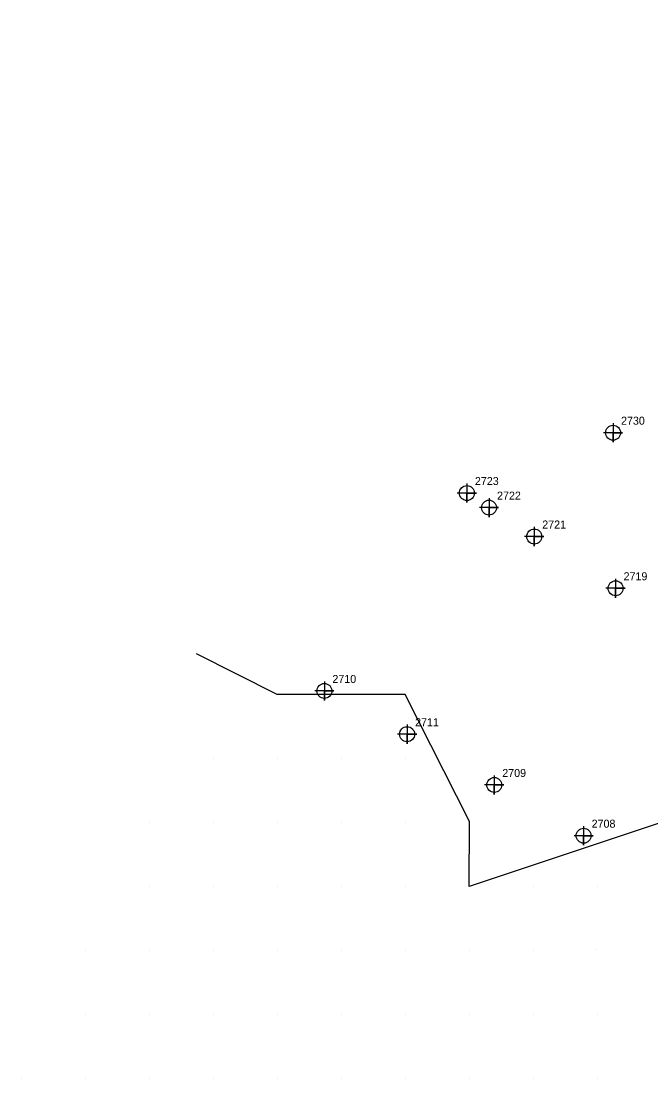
# Model space of a CAD drawing. Extents: x 2062781 to 2066835, y 358981 to 366501.
# Drawn here: x 2064338.8 to 2064535.6, y 362619.7 to 362950.1 of the extents above; entities that cross this region are included whole.
import ezdxf

# ---------------------------------------------------------------- set-up
doc = ezdxf.new("R2010")
doc.units = 0
for name, color, linetype in [('Exist DTM Regular Point CELL', 7, 'Continuous'), ('Exist DTM Regular Point Cogo Number', 7, 'Continuous'), ('PH Exist DTM Breakline', 7, 'Continuous'), ('PH Exist DTM Point', 7, 'Continuous')]:
    doc.layers.add(name, color=color, linetype=linetype)

msp = doc.modelspace()

# ---------------------------------------------------------------- linework, layer by layer
at = {"layer": 'Exist DTM Regular Point CELL'}
for points in [[(2064523.8, 362824.54), (2064523.8, 362818.54), (2064523.8, 362821.54), (2064526.8, 362821.54), (2064520.8, 362821.54)], [(2064478.13, 362805.7), (2064478.13, 362799.7), (2064478.13, 362802.7), (2064481.13, 362802.7), (2064475.13, 362802.7)], [(2064485.05, 362801.14), (2064485.05, 362795.14), (2064485.05, 362798.14), (2064488.05, 362798.14), (2064482.05, 362798.14)], [(2064499.18, 362792.12), (2064499.18, 362786.12), (2064499.18, 362789.12), (2064502.18, 362789.12), (2064496.18, 362789.12)], [(2064524.59, 362775.95), (2064524.59, 362769.95), (2064524.59, 362772.95), (2064527.59, 362772.95), (2064521.59, 362772.95)], [(2064433.6, 362743.88), (2064433.6, 362737.88), (2064433.6, 362740.88), (2064436.6, 362740.88), (2064430.6, 362740.88)], [(2064459.45, 362730.37), (2064459.45, 362724.37), (2064459.45, 362727.37), (2064462.45, 362727.37), (2064456.45, 362727.37)], [(2064486.68, 362714.51), (2064486.68, 362708.51), (2064486.68, 362711.51), (2064489.68, 362711.51), (2064483.68, 362711.51)], [(2064514.61, 362698.67), (2064514.61, 362692.67), (2064514.61, 362695.67), (2064517.61, 362695.67), (2064511.61, 362695.67)]]:
    msp.add_lwpolyline(points, dxfattribs=at)
for centre in [(2064523.8, 362821.54), (2064478.13, 362802.7), (2064485.05, 362798.14), (2064499.18, 362789.12), (2064524.59, 362772.95), (2064433.6, 362740.88), (2064459.45, 362727.37), (2064486.68, 362711.51), (2064514.61, 362695.67)]:
    msp.add_circle(centre, 2.34, dxfattribs=at)
at = {"layer": 'PH Exist DTM Breakline'}
msp.add_lwpolyline([(2064709.63, 362950.09), (2064707.87, 362925.16), (2064698.86, 362899.76), (2064684.28, 362855.7), (2064658.86, 362839.76), (2064638.86, 362819.76), (2064618.86, 362759.76), (2064598.86, 362739.76), (2064578.84, 362699.72), (2064538.86, 362699.76), (2064478.86, 362679.76), (2064478.93, 362700.07), (2064458.86, 362739.76), (2064438.86, 362739.76), (2064418.86, 362739.76), (2064393.6, 362752.5)], dxfattribs=at)
at = {"layer": 'PH Exist DTM Point'}
for p, q in [((2064398.86, 362719.76), (2064398.86, 362719.76)), ((2064418.86, 362719.76), (2064418.86, 362719.76)), ((2064438.86, 362719.76), (2064438.86, 362719.76)), ((2064458.86, 362719.76), (2064458.86, 362719.76)), ((2064378.86, 362699.76), (2064378.86, 362699.76)), ((2064398.86, 362699.76), (2064398.86, 362699.76)), ((2064418.86, 362699.76), (2064418.86, 362699.76)), ((2064438.86, 362699.76), (2064438.86, 362699.76)), ((2064458.86, 362699.76), (2064458.86, 362699.76)), ((2064378.86, 362679.76), (2064378.86, 362679.76)), ((2064398.86, 362679.76), (2064398.86, 362679.76)), ((2064418.86, 362679.76), (2064418.86, 362679.76)), ((2064438.86, 362679.76), (2064438.86, 362679.76)), ((2064458.86, 362679.76), (2064458.86, 362679.76)), ((2064498.86, 362679.76), (2064498.86, 362679.76)), ((2064518.86, 362679.76), (2064518.86, 362679.76)), ((2064358.89, 362659.74), (2064358.89, 362659.74)), ((2064378.89, 362659.74), (2064378.89, 362659.74)), ((2064398.86, 362659.76), (2064398.86, 362659.76)), ((2064418.86, 362659.76), (2064418.86, 362659.76)), ((2064438.86, 362659.76), (2064438.86, 362659.76)), ((2064458.86, 362659.76), (2064458.86, 362659.76)), ((2064478.86, 362659.76), (2064478.86, 362659.76)), ((2064498.89, 362659.74), (2064498.89, 362659.74)), ((2064518.77, 362660.02), (2064518.77, 362660.02)), ((2064358.86, 362639.76), (2064358.86, 362639.76)), ((2064378.82, 362639.78), (2064378.82, 362639.78)), ((2064398.86, 362639.76), (2064398.86, 362639.76)), ((2064418.84, 362639.77), (2064418.84, 362639.77)), ((2064438.86, 362639.76), (2064438.86, 362639.76)), ((2064458.86, 362639.76), (2064458.86, 362639.76)), ((2064478.86, 362639.76), (2064478.86, 362639.76)), ((2064498.86, 362639.76), (2064498.86, 362639.76)), ((2064518.87, 362639.79), (2064518.87, 362639.79)), ((2064338.84, 362619.72), (2064338.84, 362619.72)), ((2064358.86, 362619.76), (2064358.86, 362619.76)), ((2064378.89, 362619.74), (2064378.89, 362619.74)), ((2064398.86, 362619.76), (2064398.86, 362619.76)), ((2064418.86, 362619.76), (2064418.86, 362619.76)), ((2064438.86, 362619.76), (2064438.86, 362619.76)), ((2064458.86, 362619.76), (2064458.86, 362619.76)), ((2064478.86, 362619.76), (2064478.86, 362619.76)), ((2064498.8, 362619.74), (2064498.8, 362619.74)), ((2064518.86, 362619.76), (2064518.86, 362619.76))]:
    msp.add_line(p, q, dxfattribs=at)

# ---------------------------------------------------------------- texts
at = {"layer": 'Exist DTM Regular Point Cogo Number'}
for s, p in [('2730', (2064526.3, 362824.04)), ('2730', (2064526.3, 362824.04)), ('2730', (2064526.3, 362824.04)), ('2723', (2064480.63, 362805.2)), ('2723', (2064480.63, 362805.2)), ('2723', (2064480.63, 362805.2)), ('2722', (2064487.55, 362800.64)), ('2722', (2064487.55, 362800.64)), ('2722', (2064487.55, 362800.64)), ('2721', (2064501.68, 362791.62)), ('2721', (2064501.68, 362791.62)), ('2721', (2064501.68, 362791.62)), ('2719', (2064527.09, 362775.45)), ('2719', (2064527.09, 362775.45)), ('2719', (2064527.09, 362775.45)), ('2710', (2064436.1, 362743.38)), ('2710', (2064436.1, 362743.38)), ('2710', (2064436.1, 362743.38)), ('2711', (2064461.95, 362729.87)), ('2711', (2064461.95, 362729.87)), ('2711', (2064461.95, 362729.87)), ('2709', (2064489.18, 362714.01)), ('2709', (2064489.18, 362714.01)), ('2709', (2064489.18, 362714.01)), ('2708', (2064517.11, 362698.17)), ('2708', (2064517.11, 362698.17)), ('2708', (2064517.11, 362698.17))]:
    msp.add_text(s, height=2.5, dxfattribs=at).set_placement(p)

doc.saveas('drawing.dxf')
